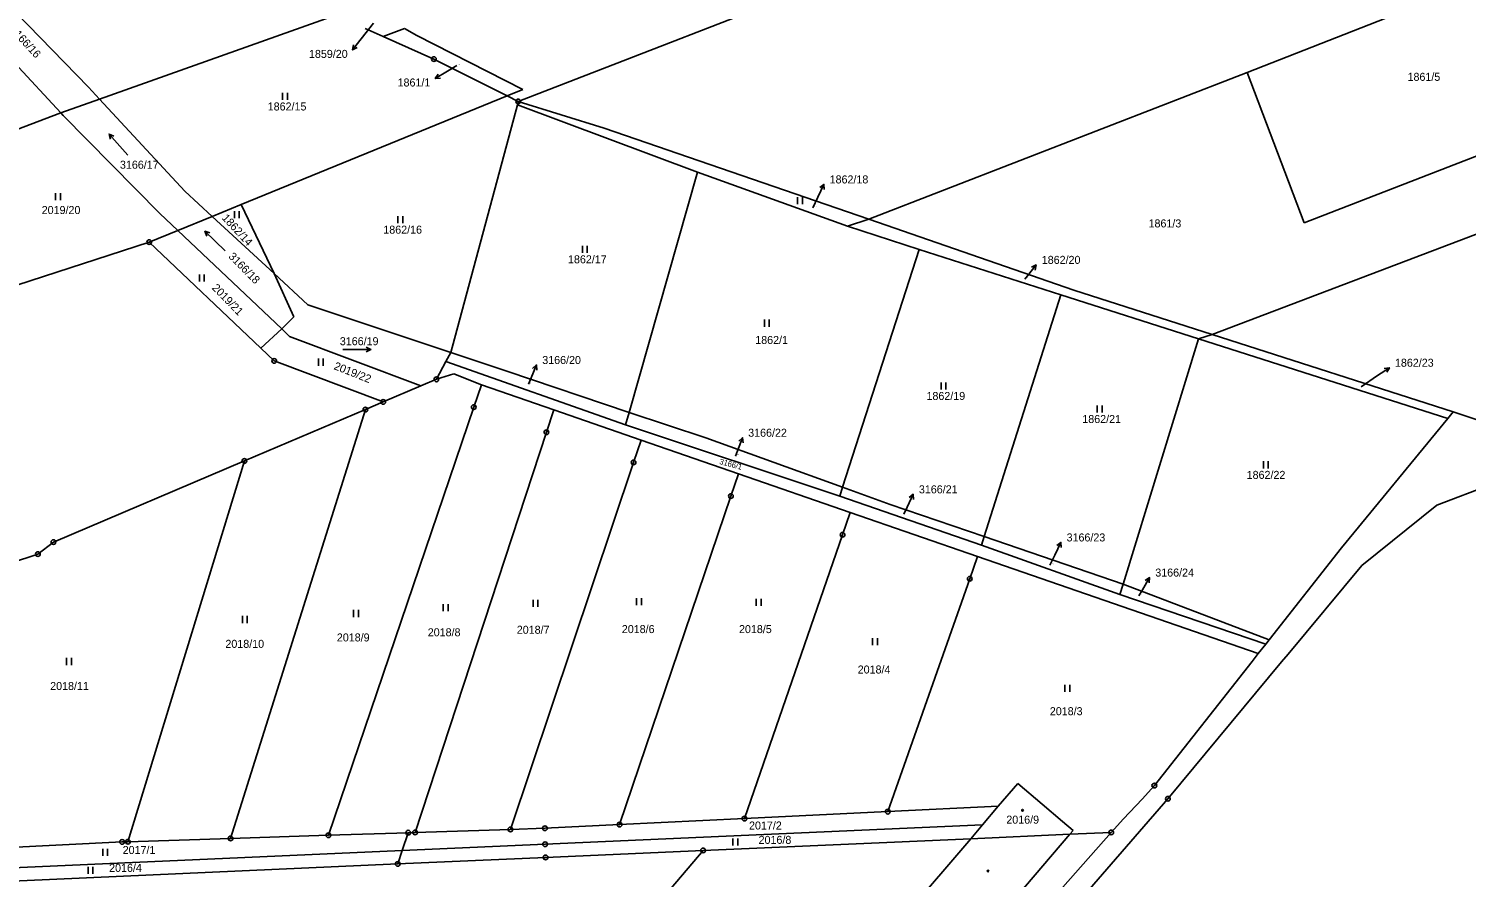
# Model space of a CAD drawing. Extents: x -736345 to -729997, y -1130177 to -1122501.
# Drawn here: x -732763.4 to -732458, y -1127492.2 to -1127312.1 of the extents above; entities that cross this region are included whole.
import ezdxf

# ---------------------------------------------------------------- set-up
doc = ezdxf.new("R2010")
doc.units = 0
for name, color, linetype in [('Vrstva 1', 7, 'Continuous'), ('Vrstva 16', 7, 'Continuous'), ('Vrstva 18', 7, 'Continuous'), ('Vrstva 19', 7, 'Continuous'), ('Vrstva 25', 7, 'Continuous')]:
    doc.layers.add(name, color=color, linetype=linetype)

msp = doc.modelspace()

# ---------------------------------------------------------------- linework, layer by layer
at = {"layer": 'Vrstva 1'}
for points in [[(-732659.38, -1127327.51), (-732445.53, -1127244.67)], [(-732504.54, -1127321.33), (-732437.18, -1127294.88)], [(-732750.63, -1127324.48), (-732771.26, -1127303.33)], [(-732756.54, -1127329.92), (-732776.31, -1127308.71)], [(-732748.3, -1127327), (-732699.14, -1127309.56)], [(-732688.04, -1127313.75), (-732691.92, -1127312.03)], [(-732683.51, -1127312.01), (-732688.04, -1127313.75)], [(-732688.04, -1127313.75), (-732677.28, -1127318.52)], [(-732680.89, -1127313.47), (-732683.51, -1127312.01)], [(-732658.42, -1127324.95), (-732680.89, -1127313.47)], [(-732677.28, -1127318.52), (-732661.7, -1127326.34)], [(-732584.94, -1127352.53), (-732504.54, -1127321.33)], [(-732504.54, -1127321.33), (-732492.44, -1127353.31)], [(-732748.3, -1127327), (-732750.63, -1127324.48)], [(-732661.7, -1127326.34), (-732658.42, -1127324.95)], [(-732756.54, -1127329.92), (-732748.3, -1127327)], [(-732730.18, -1127346.56), (-732748.3, -1127327)], [(-732718.23, -1127349.39), (-732661.7, -1127326.34)], [(-732659.57, -1127328.21), (-732673.72, -1127380.82)], [(-732661.7, -1127326.34), (-732659.38, -1127327.51)], [(-732659.38, -1127327.51), (-732659.57, -1127328.21)], [(-732659.57, -1127328.21), (-732621.33, -1127342.49)], [(-732659.38, -1127327.51), (-732641.1, -1127333.18)], [(-732785.09, -1127340.77), (-732756.54, -1127329.92)], [(-732756.54, -1127329.92), (-732756.03, -1127330.46)], [(-732756.03, -1127330.46), (-732735.49, -1127351.26)], [(-732492.44, -1127353.31), (-732431.4, -1127329.62)], [(-732584.94, -1127352.53), (-732641.1, -1127333.18)], [(-732621.33, -1127342.49), (-732635.81, -1127393.51)], [(-732589.43, -1127354), (-732621.33, -1127342.49)], [(-732724.39, -1127351.9), (-732730.18, -1127346.56)], [(-732718.23, -1127349.39), (-732724.39, -1127351.9)], [(-732718.23, -1127349.39), (-732711.22, -1127364.06)], [(-732731.68, -1127354.88), (-732735.49, -1127351.26)], [(-732724.39, -1127351.9), (-732731.68, -1127354.88)], [(-732711.22, -1127364.06), (-732724.39, -1127351.9)], [(-732584.94, -1127352.53), (-732589.43, -1127354)], [(-732541.36, -1127367.54), (-732584.94, -1127352.53)], [(-732512, -1127376.96), (-732442.85, -1127350.74)], [(-732737.77, -1127357.37), (-732731.68, -1127354.88)], [(-732731.68, -1127354.88), (-732709.63, -1127375.8)], [(-732589.43, -1127354), (-732574.24, -1127358.95)], [(-732765.88, -1127366.54), (-732737.77, -1127357.37)], [(-732737.77, -1127357.37), (-732714.03, -1127379.91)], [(-732590.5, -1127409.41), (-732574.24, -1127358.95)], [(-732544.15, -1127368.55), (-732574.24, -1127358.95)], [(-732704.08, -1127370.66), (-732711.22, -1127364.06)], [(-732707.06, -1127373.2), (-732711.22, -1127364.06)], [(-732544.15, -1127368.55), (-732560.42, -1127419.88)], [(-732514.92, -1127377.88), (-732544.15, -1127368.55)], [(-732512, -1127376.96), (-732541.36, -1127367.54)], [(-732673.72, -1127380.82), (-732704.08, -1127370.66)], [(-732707.06, -1127373.2), (-732709.63, -1127375.8)], [(-732714.03, -1127379.91), (-732709.63, -1127375.8)], [(-732709.63, -1127375.8), (-732707.96, -1127377.39)], [(-732680.07, -1127387.91), (-732707.96, -1127377.39)], [(-732530.9, -1127429.99), (-732514.92, -1127377.88)], [(-732514.92, -1127377.88), (-732512, -1127376.96)], [(-732461.95, -1127394.79), (-732514.92, -1127377.88)], [(-732512, -1127376.96), (-732460.79, -1127393.38)], [(-732711.21, -1127382.58), (-732714.03, -1127379.91)], [(-732674.75, -1127382.74), (-732673.72, -1127380.82)], [(-732673.72, -1127380.82), (-732661.82, -1127384.8)], [(-732711.21, -1127382.58), (-732688.06, -1127391.31)], [(-732676.75, -1127386.5), (-732674.75, -1127382.74)], [(-732636.61, -1127396.17), (-732674.75, -1127382.74)], [(-732676.75, -1127386.5), (-732680.07, -1127387.91)], [(-732673.09, -1127385.33), (-732676.75, -1127386.5)], [(-732667.21, -1127387.67), (-732673.09, -1127385.33)], [(-732661.82, -1127384.8), (-732635.81, -1127393.51)], [(-732688.06, -1127391.31), (-732680.07, -1127387.91)], [(-732668.82, -1127392.41), (-732667.21, -1127387.67)], [(-732667.21, -1127387.67), (-732651.85, -1127392.99)], [(-732691.85, -1127392.92), (-732720.47, -1127483.97)], [(-732691.85, -1127392.92), (-732717.56, -1127403.84)], [(-732699.71, -1127483.3), (-732668.82, -1127392.41)], [(-732688.06, -1127391.31), (-732691.85, -1127392.92)], [(-732651.85, -1127392.99), (-732653.41, -1127397.74)], [(-732633.29, -1127399.4), (-732651.85, -1127392.99)], [(-732635.81, -1127393.51), (-732636.61, -1127396.17)], [(-732591.04, -1127411.3), (-732636.61, -1127396.17)], [(-732635.81, -1127393.51), (-732619.55, -1127398.95)], [(-732461.95, -1127394.79), (-732484.51, -1127422.3)], [(-732460.79, -1127393.38), (-732461.95, -1127394.79)], [(-732417.97, -1127407.75), (-732460.79, -1127393.38)], [(-732653.41, -1127397.74), (-732681.3, -1127482.7)], [(-732633.29, -1127399.4), (-732634.88, -1127404.14)], [(-732633.29, -1127399.4), (-732612.62, -1127406.55)], [(-732619.55, -1127398.95), (-732590.5, -1127409.41)], [(-732717.56, -1127403.84), (-732758.1, -1127421.06)], [(-732717.56, -1127403.84), (-732742.28, -1127484.67)], [(-732661.04, -1127482.05), (-732634.88, -1127404.14)], [(-732612.62, -1127406.55), (-732614.22, -1127411.29)], [(-732588.86, -1127414.76), (-732612.62, -1127406.55)], [(-732614.22, -1127411.29), (-732637.86, -1127481.04)], [(-732590.5, -1127409.41), (-732591.04, -1127411.3)], [(-732561, -1127421.68), (-732591.04, -1127411.3)], [(-732590.5, -1127409.41), (-732580.39, -1127413.05)], [(-732464.29, -1127413.2), (-732452.7, -1127408.84)], [(-732580.39, -1127413.05), (-732560.42, -1127419.88)], [(-732480.23, -1127426.06), (-732464.29, -1127413.2)], [(-732588.86, -1127414.76), (-732590.5, -1127419.49)], [(-732588.86, -1127414.76), (-732561.82, -1127424.12)], [(-732611.34, -1127479.76), (-732590.5, -1127419.49)], [(-732560.42, -1127419.88), (-732561, -1127421.68)], [(-732560.42, -1127419.88), (-732530.9, -1127429.99)], [(-732761.42, -1127423.6), (-732773.12, -1127427.44)], [(-732758.1, -1127421.06), (-732761.42, -1127423.6)], [(-732531.57, -1127432.21), (-732561, -1127421.68)], [(-732484.51, -1127422.3), (-732499.88, -1127441.81)], [(-732561.82, -1127424.12), (-732563.48, -1127428.83)], [(-732502.19, -1127444.74), (-732561.82, -1127424.12)], [(-732495.85, -1127444.83), (-732480.23, -1127426.06)], [(-732563.48, -1127428.83), (-732580.88, -1127478.29)], [(-732530.9, -1127429.99), (-732531.57, -1127432.21)], [(-732530.9, -1127429.99), (-732499.88, -1127441.81)], [(-732500.58, -1127442.7), (-732531.57, -1127432.21)], [(-732500.58, -1127442.7), (-732499.88, -1127441.81)], [(-732503.5, -1127446.4), (-732502.19, -1127444.74)], [(-732502.19, -1127444.74), (-732500.58, -1127442.7)], [(-732497.25, -1127446.51), (-732495.85, -1127444.83)], [(-732524.27, -1127472.75), (-732503.5, -1127446.4)], [(-732521.4, -1127475.55), (-732497.25, -1127446.51)], [(-732557.42, -1127477.15), (-732553.29, -1127472.31)], [(-732553.29, -1127472.31), (-732548.11, -1127476.7)], [(-732521.4, -1127475.55), (-732575.06, -1127537.45)], [(-732530.85, -1127479.8), (-732526.87, -1127475.67)], [(-732526.87, -1127475.67), (-732524.27, -1127472.75)], [(-732611.34, -1127479.76), (-732580.88, -1127478.29)], [(-732580.88, -1127478.29), (-732557.42, -1127477.15)], [(-732560.8, -1127481.12), (-732557.42, -1127477.15)], [(-732548.11, -1127476.7), (-732543.79, -1127480.37)], [(-732661.04, -1127482.05), (-732653.7, -1127481.81)], [(-732653.7, -1127481.81), (-732637.86, -1127481.04)], [(-732560.8, -1127481.12), (-732653.68, -1127485.2)], [(-732637.86, -1127481.04), (-732611.34, -1127479.76)], [(-732563.28, -1127484.03), (-732560.8, -1127481.12)], [(-732543.79, -1127480.37), (-732541.53, -1127482.29)], [(-732533.43, -1127482.71), (-732530.85, -1127479.8)], [(-732743.51, -1127484.71), (-732768.88, -1127485.94)], [(-732742.28, -1127484.67), (-732743.51, -1127484.71)], [(-732742.28, -1127484.67), (-732720.47, -1127483.97)], [(-732720.47, -1127483.97), (-732699.71, -1127483.3)], [(-732699.71, -1127483.3), (-732682.76, -1127482.75)], [(-732682.76, -1127482.75), (-732684.02, -1127486.54)], [(-732682.76, -1127482.75), (-732681.3, -1127482.7)], [(-732681.3, -1127482.7), (-732661.04, -1127482.05)], [(-732620.12, -1127486.53), (-732563.28, -1127484.03)], [(-732578.87, -1127534.07), (-732533.43, -1127482.71)], [(-732576.89, -1127499.98), (-732563.28, -1127484.03)], [(-732542.22, -1127483.1), (-732565.17, -1127509.98)], [(-732563.28, -1127484.03), (-732542.22, -1127483.1)], [(-732541.53, -1127482.29), (-732542.22, -1127483.1)], [(-732542.22, -1127483.1), (-732533.43, -1127482.71)], [(-732684.02, -1127486.54), (-732784.34, -1127490.99)], [(-732684.02, -1127486.54), (-732684.96, -1127489.39)], [(-732684.96, -1127489.39), (-732653.56, -1127488)], [(-732653.68, -1127485.2), (-732684.02, -1127486.54)], [(-732653.56, -1127488), (-732620.12, -1127486.53)], [(-732620.12, -1127486.53), (-732650.89, -1127522.79)], [(-732784.22, -1127493.79), (-732684.96, -1127489.39)]]:
    msp.add_lwpolyline(points, dxfattribs=at)
at = {"layer": 'Vrstva 16'}
for points in [[(-732690.13, -1127310.9), (-732692.72, -1127314.2)], [(-732672.4, -1127319.89), (-732674.43, -1127321.1)], [(-732596.78, -1127350.07), (-732595.72, -1127347.82)], [(-732551.77, -1127365.22), (-732551.24, -1127364.55)], [(-732657.23, -1127387.53), (-732656.66, -1127386.21)], [(-732480.31, -1127388.06), (-732476.84, -1127385.71)], [(-732613.2, -1127402.79), (-732612.79, -1127401.7)], [(-732577.47, -1127415.11), (-732576.76, -1127413.62)], [(-732546.44, -1127425.96), (-732545.41, -1127423.82)], [(-732527.6, -1127432.49), (-732526.81, -1127431.16)]]:
    msp.add_lwpolyline(points, dxfattribs=at)
at = {"layer": 'Vrstva 25'}
for points in [[(-732692.72, -1127314.2), (-732694.575, -1127316.557)], [(-732693.563, -1127316.08), (-732694.575, -1127316.557), (-732694.349, -1127315.462)], [(-732674.43, -1127321.1), (-732677.009, -1127322.631)], [(-732675.894, -1127322.551), (-732677.009, -1127322.631), (-732676.404, -1127321.691)], [(-732709.447, -1127327.185), (-732709.447, -1127325.685)], [(-732708.413, -1127327.185), (-732708.413, -1127325.685)], [(-732746.011, -1127335.507), (-732746.301, -1127334.427), (-732745.263, -1127334.843)], [(-732742.319, -1127338.913), (-732746.301, -1127334.427)], [(-732757.667, -1127348.455), (-732757.667, -1127346.955)], [(-732756.633, -1127348.455), (-732756.633, -1127346.955)], [(-732595.72, -1127347.82), (-732594.438, -1127345.108)], [(-732595.318, -1127345.799), (-732594.438, -1127345.108), (-732594.414, -1127346.226)], [(-732600.037, -1127349.335), (-732600.037, -1127347.835)], [(-732599.003, -1127349.335), (-732599.003, -1127347.835)], [(-732719.657, -1127352.315), (-732719.657, -1127350.815)], [(-732718.623, -1127352.315), (-732718.623, -1127350.815)], [(-732684.937, -1127353.345), (-732684.937, -1127351.845)], [(-732683.903, -1127353.345), (-732683.903, -1127351.845)], [(-732725.547, -1127356.104), (-732725.921, -1127355.05), (-732724.854, -1127355.383)], [(-732721.599, -1127359.21), (-732725.921, -1127355.05)], [(-732645.747, -1127359.635), (-732645.747, -1127358.135)], [(-732644.713, -1127359.635), (-732644.713, -1127358.135)], [(-732551.24, -1127364.55), (-732549.381, -1127362.196)], [(-732550.393, -1127362.671), (-732549.381, -1127362.196), (-732549.609, -1127363.291)], [(-732727.117, -1127365.715), (-732727.117, -1127364.215)], [(-732726.083, -1127365.715), (-732726.083, -1127364.215)], [(-732607.097, -1127375.335), (-732607.097, -1127373.835)], [(-732606.063, -1127375.335), (-732606.063, -1127373.835)], [(-732696.67, -1127380.16), (-732690.67, -1127380.16)], [(-732691.67, -1127379.66), (-732690.67, -1127380.16), (-732691.67, -1127380.66)], [(-732701.827, -1127383.605), (-732701.827, -1127382.105)], [(-732700.793, -1127383.605), (-732700.793, -1127382.105)], [(-732656.66, -1127386.21), (-732655.474, -1127383.455)], [(-732656.329, -1127384.176), (-732655.474, -1127383.455), (-732655.41, -1127384.571)], [(-732476.84, -1127385.71), (-732474.356, -1127384.029)], [(-732475.465, -1127384.175), (-732474.356, -1127384.029), (-732474.904, -1127385.003)], [(-732569.567, -1127388.645), (-732569.567, -1127387.145)], [(-732568.533, -1127388.645), (-732568.533, -1127387.145)], [(-732536.407, -1127393.545), (-732536.407, -1127392.045)], [(-732535.373, -1127393.545), (-732535.373, -1127392.045)], [(-732612.79, -1127401.7), (-732611.735, -1127398.892)], [(-732612.555, -1127399.652), (-732611.735, -1127398.892), (-732611.619, -1127400.004)], [(-732501.117, -1127405.405), (-732501.117, -1127403.905)], [(-732500.083, -1127405.405), (-732500.083, -1127403.905)], [(-732576.76, -1127413.62), (-732575.474, -1127410.91)], [(-732576.354, -1127411.599), (-732575.474, -1127410.91), (-732575.451, -1127412.028)], [(-732545.41, -1127423.82), (-732544.105, -1127421.12)], [(-732544.99, -1127421.802), (-732544.105, -1127421.12), (-732544.09, -1127422.237)], [(-732526.81, -1127431.16), (-732525.274, -1127428.584)], [(-732526.216, -1127429.187), (-732525.274, -1127428.584), (-732525.357, -1127429.699)], [(-732634.257, -1127434.435), (-732634.257, -1127432.935)], [(-732633.223, -1127434.435), (-732633.223, -1127432.935)], [(-732694.367, -1127436.975), (-732694.367, -1127435.475)], [(-732693.333, -1127436.975), (-732693.333, -1127435.475)], [(-732675.297, -1127435.705), (-732675.297, -1127434.205)], [(-732674.263, -1127435.705), (-732674.263, -1127434.205)], [(-732656.227, -1127434.795), (-732656.227, -1127433.295)], [(-732655.193, -1127434.795), (-732655.193, -1127433.295)], [(-732608.827, -1127434.615), (-732608.827, -1127433.115)], [(-732607.793, -1127434.615), (-732607.793, -1127433.115)], [(-732717.977, -1127438.245), (-732717.977, -1127436.745)], [(-732716.943, -1127438.245), (-732716.943, -1127436.745)], [(-732584.127, -1127442.975), (-732584.127, -1127441.475)], [(-732583.093, -1127442.975), (-732583.093, -1127441.475)], [(-732755.307, -1127447.155), (-732755.307, -1127445.655)], [(-732754.273, -1127447.155), (-732754.273, -1127445.655)], [(-732543.257, -1127452.875), (-732543.257, -1127451.375)], [(-732542.223, -1127452.875), (-732542.223, -1127451.375)], [(-732613.787, -1127485.465), (-732613.787, -1127483.965)], [(-732612.753, -1127485.465), (-732612.753, -1127483.965)], [(-732747.627, -1127487.655), (-732747.627, -1127486.155)], [(-732746.593, -1127487.655), (-732746.593, -1127486.155)], [(-732750.747, -1127491.515), (-732750.747, -1127490.015)], [(-732749.713, -1127491.515), (-732749.713, -1127490.015)]]:
    msp.add_lwpolyline(points, dxfattribs=at)
for centre, radius in [((-732677.28, -1127318.52), 0.5), ((-732677.28, -1127318.52), 0.032), ((-732659.38, -1127327.51), 0.5), ((-732659.38, -1127327.51), 0.032), ((-732737.77, -1127357.37), 0.5), ((-732737.77, -1127357.37), 0.032), ((-732711.21, -1127382.58), 0.5), ((-732711.21, -1127382.58), 0.032), ((-732676.75, -1127386.5), 0.5), ((-732676.75, -1127386.5), 0.032), ((-732691.85, -1127392.92), 0.5), ((-732691.85, -1127392.92), 0.032), ((-732688.06, -1127391.31), 0.5), ((-732688.06, -1127391.31), 0.032), ((-732668.82, -1127392.41), 0.5), ((-732668.82, -1127392.41), 0.032), ((-732653.41, -1127397.74), 0.5), ((-732653.41, -1127397.74), 0.032), ((-732717.56, -1127403.84), 0.5), ((-732717.56, -1127403.84), 0.032), ((-732634.88, -1127404.14), 0.5), ((-732634.88, -1127404.14), 0.032), ((-732614.22, -1127411.29), 0.5), ((-732614.22, -1127411.29), 0.032), ((-732758.1, -1127421.06), 0.5), ((-732590.5, -1127419.49), 0.5), ((-732590.5, -1127419.49), 0.032), ((-732761.42, -1127423.6), 0.5), ((-732761.42, -1127423.6), 0.032), ((-732758.1, -1127421.06), 0.032), ((-732563.48, -1127428.83), 0.5), ((-732563.48, -1127428.83), 0.032), ((-732524.27, -1127472.75), 0.5), ((-732524.27, -1127472.75), 0.032), ((-732521.4, -1127475.55), 0.5), ((-732521.4, -1127475.55), 0.032), ((-732580.88, -1127478.29), 0.5), ((-732580.88, -1127478.29), 0.032), ((-732552.27, -1127478), 0.175), ((-732661.04, -1127482.05), 0.5), ((-732653.7, -1127481.81), 0.5), ((-732653.7, -1127481.81), 0.032), ((-732637.86, -1127481.04), 0.5), ((-732637.86, -1127481.04), 0.032), ((-732611.34, -1127479.76), 0.5), ((-732611.34, -1127479.76), 0.032), ((-732743.51, -1127484.71), 0.5), ((-732743.51, -1127484.71), 0.032), ((-732742.28, -1127484.67), 0.5), ((-732742.28, -1127484.67), 0.032), ((-732720.47, -1127483.97), 0.5), ((-732720.47, -1127483.97), 0.032), ((-732699.71, -1127483.3), 0.5), ((-732699.71, -1127483.3), 0.032), ((-732682.76, -1127482.75), 0.5), ((-732682.76, -1127482.75), 0.032), ((-732681.3, -1127482.7), 0.5), ((-732681.3, -1127482.7), 0.032), ((-732661.04, -1127482.05), 0.032), ((-732653.68, -1127485.2), 0.5), ((-732533.43, -1127482.71), 0.5), ((-732533.43, -1127482.71), 0.032), ((-732653.56, -1127488), 0.5), ((-732653.68, -1127485.2), 0.032), ((-732653.56, -1127488), 0.032), ((-732620.12, -1127486.53), 0.5), ((-732620.12, -1127486.53), 0.032), ((-732684.96, -1127489.39), 0.5), ((-732684.96, -1127489.39), 0.032), ((-732559.61, -1127490.9), 0.175)]:
    msp.add_circle(centre, radius, dxfattribs=at)

# ---------------------------------------------------------------- texts
at = {"layer": 'Vrstva 16'}
for s, p in [('1859/20', (-732703.827, -1127318.26)), ('1861/1', (-732685.007, -1127324.33)), ('1862/18', (-732593.24, -1127344.91)), ('1862/20', (-732548.18, -1127361.99)), ('3166/20', (-732654.28, -1127383.25)), ('1862/23', (-732473.16, -1127383.83)), ('3166/22', (-732610.54, -1127398.69)), ('3166/21', (-732574.28, -1127410.71)), ('3166/23', (-732542.91, -1127420.92)), ('3166/24', (-732524.07, -1127428.38))]:
    msp.add_text(s, height=1.7, dxfattribs=at).set_placement(p)
at = {"layer": 'Vrstva 18'}
for s, height, rotation, p in [('3166/16', 1.7, 312.60249, (-732767.438, -1127312.401)), ('1862/14', 1.7, 312.90249, (-732722.448, -1127352.34)), ('3166/18', 1.7, 314.7025, (-732721.048, -1127360.551)), ('2019/21', 1.7, 314.2025, (-732724.548, -1127367.203)), ('2019/22', 1.7, 338.40269, (-732698.681, -1127384.308)), ('3166/1', 1.2, 345.00274, (-732616.746, -1127404.459))]:
    msp.add_text(s, height=height, rotation=rotation, dxfattribs=at).set_placement(p)
for s, height, p in [('1861/1', 0.1, (-732672.2, -1127319.69)), ('1861/5', 1.7, (-732470.49, -1127323.13)), ('1862/15', 1.7, (-732712.59, -1127329.42)), ('3166/17', 1.7, (-732743.98, -1127341.79)), ('2019/20', 1.7, (-732760.6, -1127351.41)), ('1862/18', 0.1, (-732596.58, -1127349.87)), ('1861/3', 1.7, (-732525.5, -1127354.25)), ('1862/16', 1.7, (-732688.04, -1127355.58)), ('1862/17', 1.7, (-732648.81, -1127361.87)), ('1862/20', 0.1, (-732551.57, -1127365.02)), ('3166/19', 1.7, (-732697.28, -1127379.26)), ('1862/1', 1.7, (-732609.04, -1127379)), ('3166/20', 0.1, (-732657.03, -1127387.33)), ('1862/19', 1.7, (-732572.67, -1127390.88)), ('1862/23', 0.1, (-732480.11, -1127387.86)), ('1862/21', 1.7, (-732539.57, -1127395.78)), ('3166/22', 0.1, (-732613, -1127402.59)), ('1862/22', 1.7, (-732504.66, -1127407.64)), ('3166/21', 0.1, (-732577.27, -1127414.91)), ('3166/23', 0.1, (-732546.24, -1127425.76)), ('3166/24', 0.1, (-732527.4, -1127432.29)), ('2018/7', 1.7, (-732659.69, -1127440.52)), ('2018/6', 1.7, (-732637.38, -1127440.38)), ('2018/5', 1.7, (-732612.49, -1127440.38)), ('2018/10', 1.7, (-732721.58, -1127443.51)), ('2018/9', 1.7, (-732697.91, -1127442.15)), ('2018/8', 1.7, (-732678.6, -1127441.06)), ('2018/4', 1.7, (-732587.28, -1127448.96)), ('2018/11', 1.7, (-732758.8, -1127452.46)), ('2018/3', 1.7, (-732546.47, -1127457.81)), ('2017/2', 1.7, (-732610.36, -1127482.08)), ('2016/8', 1.7, (-732608.33, -1127485.13)), ('2017/1', 1.7, (-732743.4, -1127487.28)), ('2016/4', 1.7, (-732746.28, -1127491.07))]:
    msp.add_text(s, height=height, dxfattribs=at).set_placement(p)
at = {"layer": 'Vrstva 19'}
msp.add_text('2016/9', height=1.7, dxfattribs=at).set_placement((-732555.71, -1127480.84))

doc.saveas('drawing.dxf')
